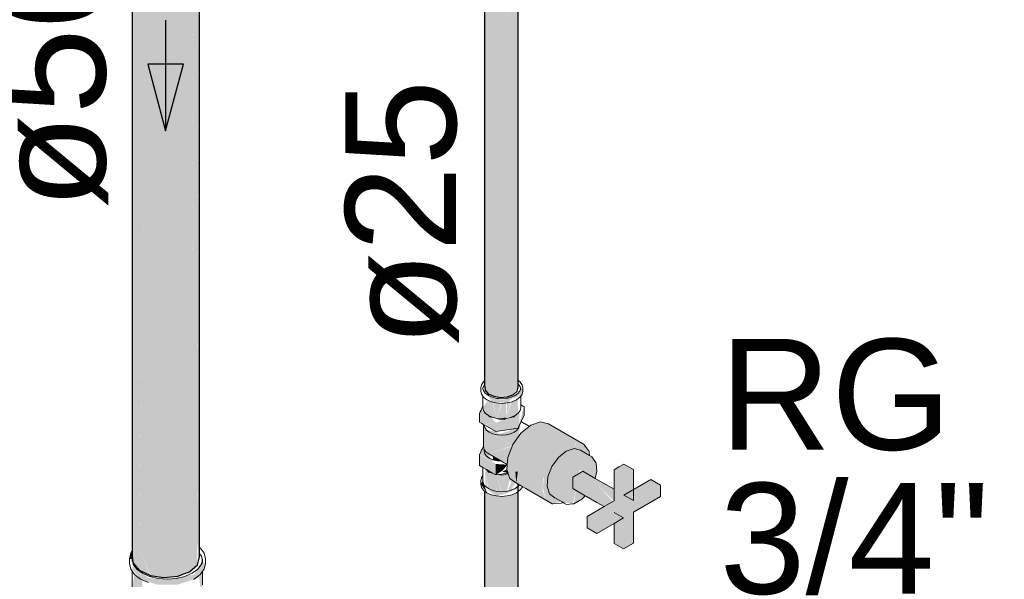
# Model space of a CAD drawing. Header units: millimetres. Extents: x 567 to 934, y -1 to 364.
# Tile 647 of 656: x 773.96 to 775.74, y 70.48 to 71.49. Entities that reach past the tile are written whole.
import ezdxf

# ---------------------------------------------------------------- set-up
doc = ezdxf.new("R2010")
doc.units = ezdxf.units.MM
doc.header["$MEASUREMENT"] = 0
doc.linetypes.add('NULL', pattern=[0])
for name, color, linetype, lineweight in [('AF-Condutos', 140, 'Continuous', 25), ('AF-Registro', 253, 'Continuous', 18), ('AF-Sentido conduto', 140, 'Continuous', 30), ('AF-Textos conduto', 7, 'Continuous', 9), ('Textos', 7, 'Continuous', 9)]:
    doc.layers.add(name, color=color, linetype=linetype, lineweight=lineweight)
doc.styles.add('Arial', font='arial.ttf')

msp = doc.modelspace()

# ---------------------------------------------------------------- hatches: boundary and pattern name
at = {"layer": 'AF-Condutos', "linetype": 'Continuous'}
for points in [[(774.1641, 70.5121), (774.1757, 70.4977), (774.1757, 72.262), (774.1643, 70.5342), (774.1642, 72.2751), (774.1628, 70.5321)], [(774.2666, 72.2593), (774.2453, 70.4869), (774.2666, 70.4949)], [(774.2805, 70.5073), (774.2805, 72.2716), (774.2666, 70.4949)], [(774.1628, 70.5255), (774.1642, 72.2562), (774.1628, 72.2572)], [(774.1642, 72.2548), (774.1643, 70.5342), (774.1756, 72.2476)], [(774.1757, 72.2478), (774.1757, 70.4977), (774.1954, 72.241)], [(774.1955, 70.4889), (774.2201, 70.4846), (774.2453, 70.4869), (774.2453, 72.2512), (774.2205, 70.5117), (774.2201, 72.2489), (774.196, 70.5258), (774.1955, 72.2528), (774.1762, 70.5373)], [(774.1955, 72.2418), (774.196, 70.5258), (774.22, 72.24)], [(774.2433, 72.2412), (774.2201, 72.2399), (774.2205, 70.5117)], [(774.2205, 70.5117), (774.2451, 72.2381), (774.2433, 72.2412)], [(774.2665, 72.2468), (774.2453, 72.2417), (774.2453, 70.4869)], [(774.2803, 72.2538), (774.2666, 72.2478), (774.2666, 70.4949)], [(774.2805, 70.5073), (774.2844, 72.2577), (774.2805, 72.2547)], [(774.2845, 70.5218), (774.2845, 72.2577), (774.2844, 72.2577), (774.2806, 70.5452), (774.2827, 70.5309), (774.2805, 70.5073)], [(774.8601, 70.8282), (774.8601, 71.6064), (774.8553, 71.6036), (774.8581, 71.4669), (774.8545, 71.6032), (774.8405, 71.5954), (774.8405, 70.8108), (774.8512, 70.8148)], [(774.8581, 71.4669), (774.8555, 71.5851), (774.8545, 71.6032)], [(774.8, 70.8299), (774.8057, 70.8161), (774.8057, 71.5796), (774.8, 71.5824)], [(774.8057, 71.5864), (774.8057, 70.8161), (774.8156, 70.8115), (774.8405, 70.8108), (774.8405, 71.4919), (774.8352, 71.5938), (774.8058, 71.596)], [(774.8, 70.8227), (774.8, 71.5496), (774.7996, 71.5815), (774.7993, 70.8393)], [(774.7993, 70.83), (774.7996, 71.5501), (774.7993, 71.5812)], [(774.7993, 68.4299), (774.8, 68.4007), (774.8, 70.6487)], [(774.7993, 68.408), (774.8, 70.6399), (774.7993, 70.6404)], [(774.8057, 68.3941), (774.8156, 68.3895), (774.8059, 68.4339), (774.8057, 70.6421), (774.8, 68.4334)], [(774.8513, 68.4327), (774.8512, 70.6408), (774.8407, 68.4383), (774.8512, 68.3928), (774.8581, 68.3989), (774.8581, 70.6469)], [(774.8581, 68.3989), (774.8601, 68.4062), (774.8601, 70.6542)], [(774.8, 70.6389), (774.8, 68.4007), (774.8057, 70.6356)], [(774.8057, 70.6352), (774.8059, 68.4339), (774.8156, 70.6319)], [(774.8156, 68.3895), (774.8159, 68.4346), (774.8156, 70.6375), (774.8059, 68.4339)], [(774.8156, 68.3895), (774.8405, 68.3888), (774.8407, 68.4348), (774.8405, 70.6368), (774.8282, 68.4358), (774.8279, 70.6356)], [(774.8156, 70.6321), (774.8159, 68.4346), (774.8279, 70.6299)], [(774.8405, 70.6302), (774.8279, 70.6311), (774.8282, 68.4356)], [(774.8512, 70.6344), (774.8405, 70.6318), (774.8407, 68.4348)], [(774.8581, 70.6378), (774.8512, 70.6348), (774.8513, 68.4336)], [(774.8581, 68.3989), (774.8601, 70.6397), (774.8581, 70.6382)], [(774.1948, 70.4888), (774.1762, 70.5373), (774.1757, 70.4977)]]:
    msp.add_hatch(color=151, dxfattribs=at).paths.add_polyline_path(points)
at = {"layer": 'AF-Registro', "linetype": 'Continuous'}
for points in [[(774.852, 70.8155), (774.8171, 70.8113), (774.8, 70.8227), (774.7993, 70.8191), (774.8272, 70.8095), (774.8519, 70.8118)], [(774.8301, 70.8098), (774.7997, 70.8255), (774.8, 70.8227)], [(774.8298, 70.8098), (774.8, 70.8227), (774.8158, 70.8114)], [(774.8669, 70.8151), (774.8682, 70.8269), (774.8599, 70.817), (774.8302, 70.805), (774.806, 70.8129), (774.8112, 70.8017), (774.84, 70.7996), (774.8474, 70.8063)], [(774.8471, 70.8132), (774.8603, 70.829), (774.8082, 70.829)], [(774.7959, 70.7909), (774.8005, 70.781), (774.8049, 70.8041)], [(774.8049, 70.8045), (774.8005, 70.781), (774.8131, 70.7737), (774.8072, 70.8035)], [(774.8074, 70.8027), (774.8131, 70.7737), (774.8131, 70.8009)], [(774.8131, 70.8013), (774.8131, 70.7737), (774.8213, 70.7717)], [(774.8473, 70.7752), (774.8473, 70.8013), (774.8394, 70.7733)], [(774.8587, 70.806), (774.8473, 70.8013), (774.8473, 70.7737), (774.8599, 70.781)], [(774.7955, 70.7925), (774.79, 70.7807), (774.8194, 70.7637)], [(774.862, 70.7802), (774.8194, 70.7637), (774.7983, 70.7602), (774.8194, 70.748), (774.8596, 70.7542), (774.8704, 70.7774), (774.8704, 70.7931), (774.862, 70.763)], [(774.8146, 70.8), (774.8213, 70.7717), (774.8213, 70.7993)], [(774.8213, 70.7717), (774.8288, 70.7989), (774.8213, 70.7995)], [(774.8377, 70.7994), (774.8302, 70.7988), (774.8213, 70.7717), (774.8391, 70.7717)], [(774.8391, 70.7717), (774.8454, 70.8), (774.84, 70.7996)], [(774.79, 70.7649), (774.7973, 70.7607), (774.8194, 70.7637), (774.79, 70.7807)], [(774.865, 70.7658), (774.861, 70.7551), (774.822, 70.7421), (774.8302, 70.7415), (774.8181, 70.7487), (774.8026, 70.7507), (774.8492, 70.7229), (774.8602, 70.7386)], [(774.9001, 70.7655), (774.8825, 70.7597), (774.8649, 70.7452), (774.8503, 70.7245), (774.9054, 70.6643), (774.9137, 70.666), (774.9209, 70.6846), (774.9325, 70.7011), (774.9296, 70.707), (774.9438, 70.7203), (774.9607, 70.7173), (774.9636, 70.7267), (774.9788, 70.7247), (774.9147, 70.7617)], [(774.7972, 70.7219), (774.8066, 70.7075), (774.8496, 70.7225), (774.8086, 70.7464), (774.7983, 70.7558)], [(774.8802, 70.7521), (774.8704, 70.7497), (774.896, 70.7479)], [(774.7972, 70.7219), (774.7904, 70.7073), (774.8156, 70.6917)], [(774.8066, 70.7075), (774.8402, 70.6881), (774.8491, 70.7213)], [(774.8601, 70.6528), (774.9212, 70.6175), (774.9091, 70.626), (774.9035, 70.6426), (774.9054, 70.6643), (774.8503, 70.7245), (774.8413, 70.7013), (774.8395, 70.6796), (774.845, 70.663)], [(775.0018, 70.6764), (775.0005, 70.6902), (774.9931, 70.7023), (774.9724, 70.7143), (774.9607, 70.7173), (774.9466, 70.7127), (774.9325, 70.7011), (774.9209, 70.6846), (774.9137, 70.666), (774.9122, 70.6486), (774.9166, 70.6353), (774.9406, 70.6203), (774.9584, 70.6173), (774.9642, 70.6417), (774.9584, 70.6648), (774.9729, 70.6783), (774.9987, 70.6634)], [(774.9466, 70.6727), (774.9466, 70.7127), (774.9607, 70.7173), (774.9466, 70.7227), (774.929, 70.7082)], [(774.9794, 70.7236), (774.9655, 70.7282), (774.9607, 70.7173), (774.9724, 70.7143), (774.9466, 70.6727), (774.9864, 70.7106)], [(774.79, 70.6867), (774.8194, 70.6697), (774.8194, 70.6894), (774.79, 70.7064)], [(774.8143, 70.7031), (774.8143, 70.6967), (774.8295, 70.6943)], [(774.806, 70.645), (774.8206, 70.64), (774.8213, 70.6686), (774.7998, 70.681)], [(774.805, 70.6454), (774.8005, 70.679), (774.8005, 70.6491)], [(774.8194, 70.6697), (774.8323, 70.678), (774.8402, 70.6881), (774.8194, 70.6894)], [(774.8416, 70.6732), (774.8395, 70.6796), (774.8313, 70.6754)], [(774.8564, 70.6549), (774.8594, 70.6759), (774.8548, 70.6752)], [(775.0044, 70.6498), (775.0329, 70.6397), (775.0329, 70.6431), (774.9764, 70.6763), (774.9584, 70.6659), (774.9584, 70.6451), (775.0149, 70.6125), (775.0311, 70.6219)], [(775.0682, 70.6025), (775.1167, 70.6305), (775.1167, 70.6513), (775.0994, 70.6613), (775.0509, 70.6333), (775.0682, 70.6233), (775.0682, 70.6793), (775.0509, 70.6893), (775.0329, 70.6789), (775.0329, 70.6229), (774.9844, 70.5949), (774.9844, 70.5741), (775.0017, 70.5641), (775.0502, 70.5921), (775.0329, 70.6021), (775.0502, 70.5361), (775.0682, 70.5465)], [(774.7959, 70.659), (774.7922, 70.6529), (774.8034, 70.6374)], [(774.8544, 70.656), (774.8425, 70.6706), (774.8213, 70.6697), (774.8302, 70.6392), (774.8386, 70.6386), (774.8449, 70.6615), (774.8473, 70.6561), (774.8395, 70.6384), (774.8473, 70.6419)], [(774.8213, 70.6697), (774.8213, 70.6399), (774.8297, 70.6379)], [(774.9035, 70.6426), (774.9466, 70.6727), (774.9068, 70.6646)], [(774.9381, 70.6217), (774.9262, 70.6285), (774.9466, 70.6727), (774.905, 70.6436), (774.9091, 70.626), (774.9212, 70.6175)], [(774.867, 70.6476), (774.8302, 70.6392), (774.8039, 70.6434), (774.8204, 70.6317), (774.8368, 70.6356)], [(774.9806, 70.6322), (774.9642, 70.6417), (774.9602, 70.6174)], [(775.0386, 70.6376), (775.0044, 70.6498), (775.0329, 70.6229)], [(775.0329, 70.5821), (775.0329, 70.5461), (775.0502, 70.5361), (775.0374, 70.5847)], [(774.1628, 70.5321), (774.1578, 70.5181), (774.1627, 70.5181)], [(774.2926, 70.4994), (774.295, 70.5096), (774.2891, 70.5139), (774.2749, 70.4901), (774.2264, 70.4814), (774.1921, 70.4839), (774.1649, 70.5086), (774.1627, 70.499), (774.1779, 70.4816), (774.2086, 70.4714), (774.2441, 70.4714), (774.2736, 70.4811)], [(774.1627, 70.4658), (774.1638, 70.4529), (774.1814, 70.4316), (774.1728, 70.4853), (774.167, 70.4898)], [(774.1814, 70.4316), (774.1814, 70.479), (774.1729, 70.4854)], [(774.2901, 70.4576), (774.2886, 70.4937), (774.2835, 70.4881), (774.2879, 70.4481)]]:
    msp.add_hatch(color=254, dxfattribs=at).paths.add_polyline_path(points)

# ---------------------------------------------------------------- linework, layer by layer
at = {"layer": 'AF-Condutos'}
for p, q in [((774.1628, 72.2572), (774.1628, 70.5255)), ((774.2845, 70.5398), (774.2845, 72.2577)), ((774.7993, 71.5506), (774.7993, 70.83)), ((774.8601, 71.464), (774.8601, 71.5585)), ((774.8601, 71.3349), (774.8601, 71.464)), ((774.8601, 70.842), (774.8601, 71.3349)), ((774.8601, 70.8401), (774.8601, 70.842)), ((774.8601, 70.8336), (774.8601, 70.8401)), ((774.7993, 70.83), (774.7994, 70.8291)), ((774.7994, 70.8291), (774.8, 70.8227)), ((774.8, 70.8227), (774.8057, 70.8161)), ((774.8512, 70.8148), (774.8581, 70.8209)), ((774.8581, 70.8209), (774.8601, 70.8282)), ((774.8601, 70.8335), (774.8601, 70.8336)), ((774.8601, 70.8303), (774.8601, 70.8335)), ((774.8601, 70.8282), (774.8601, 70.8303)), ((774.8057, 70.8161), (774.8156, 70.8115)), ((774.8156, 70.8115), (774.8279, 70.8096)), ((774.8279, 70.8096), (774.8405, 70.8108)), ((774.8405, 70.8108), (774.8512, 70.8148)), ((774.7993, 70.6404), (774.7993, 68.408)), ((774.8601, 68.4333), (774.8601, 70.6542)), ((774.2845, 70.5389), (774.2845, 70.5398)), ((774.2845, 70.5296), (774.2845, 70.5389)), ((774.1628, 70.5255), (774.1636, 70.5172)), ((774.1636, 70.5172), (774.164, 70.5124)), ((774.2805, 70.5073), (774.2845, 70.5218)), ((774.2845, 70.5277), (774.2845, 70.5296)), ((774.2845, 70.524), (774.2845, 70.5277)), ((774.2845, 70.5218), (774.2845, 70.524)), ((774.164, 70.5124), (774.1642, 70.5108)), ((774.1642, 70.5108), (774.1645, 70.5104)), ((774.1645, 70.5104), (774.1757, 70.4977)), ((774.2666, 70.4949), (774.2805, 70.5073)), ((774.1757, 70.4977), (774.1948, 70.4888)), ((774.1948, 70.4888), (774.1955, 70.4884)), ((774.1955, 70.4884), (774.2201, 70.4846)), ((774.2201, 70.4846), (774.2453, 70.4869)), ((774.2453, 70.4869), (774.2563, 70.491)), ((774.2563, 70.491), (774.2666, 70.4949))]:
    msp.add_line(p, q, dxfattribs=at)
at = {"layer": 'AF-Registro'}
for p, q in [((774.7959, 70.8359), (774.7935, 70.8325)), ((774.7973, 70.8378), (774.7959, 70.8359)), ((774.7985, 70.8387), (774.7973, 70.8378)), ((774.7993, 70.8393), (774.7985, 70.8387)), ((774.8628, 70.838), (774.8601, 70.8401)), ((774.8631, 70.8378), (774.8628, 70.838)), ((774.8669, 70.8325), (774.8631, 70.8378)), ((774.7935, 70.8325), (774.7922, 70.8269)), ((774.7922, 70.8269), (774.7922, 70.8207)), ((774.7922, 70.8207), (774.7935, 70.8151)), ((774.7962, 70.8254), (774.7959, 70.8269)), ((774.7959, 70.8269), (774.7959, 70.8239)), ((774.7971, 70.829), (774.7962, 70.8254)), ((774.7966, 70.8238), (774.7962, 70.8254)), ((774.7971, 70.8217), (774.7966, 70.8238)), ((774.7981, 70.8305), (774.7971, 70.829)), ((774.8005, 70.817), (774.7971, 70.8217)), ((774.7991, 70.8319), (774.7981, 70.8305)), ((774.7993, 70.8321), (774.7991, 70.8319)), ((774.7993, 70.829), (774.7994, 70.8291)), ((774.8633, 70.8217), (774.8599, 70.817)), ((774.8612, 70.832), (774.8601, 70.8335)), ((774.8633, 70.829), (774.8612, 70.832)), ((774.8641, 70.8254), (774.8633, 70.829)), ((774.8638, 70.8238), (774.8633, 70.8217)), ((774.8641, 70.8254), (774.8638, 70.8238)), ((774.8645, 70.8269), (774.8641, 70.8254)), ((774.8645, 70.8239), (774.8645, 70.8269)), ((774.8682, 70.8269), (774.8669, 70.8325)), ((774.8669, 70.8151), (774.8682, 70.8207)), ((774.8682, 70.8207), (774.8682, 70.8269)), ((774.7935, 70.8151), (774.7959, 70.8117)), ((774.7959, 70.8117), (774.7973, 70.8098)), ((774.7959, 70.8117), (774.7959, 70.7933)), ((774.7973, 70.8098), (774.8034, 70.8052)), ((774.806, 70.8129), (774.8005, 70.817)), ((774.8034, 70.8052), (774.805, 70.8045)), ((774.805, 70.8045), (774.8112, 70.8017)), ((774.8131, 70.8097), (774.806, 70.8129)), ((774.8112, 70.8017), (774.8204, 70.7996)), ((774.8213, 70.8077), (774.8131, 70.8097)), ((774.8245, 70.8075), (774.8213, 70.8077)), ((774.8302, 70.8071), (774.8245, 70.8075)), ((774.8391, 70.8077), (774.8302, 70.8071)), ((774.8432, 70.8087), (774.8391, 70.8077)), ((774.84, 70.7996), (774.8492, 70.8017)), ((774.8473, 70.8097), (774.8432, 70.8087)), ((774.8544, 70.8129), (774.8473, 70.8097)), ((774.8492, 70.8017), (774.8527, 70.8033)), ((774.8527, 70.8033), (774.857, 70.8052)), ((774.8599, 70.817), (774.8544, 70.8129)), ((774.857, 70.8052), (774.8631, 70.8098)), ((774.8631, 70.8098), (774.8645, 70.8117)), ((774.8645, 70.8117), (774.8669, 70.8151)), ((774.8645, 70.7965), (774.8645, 70.8117)), ((774.7913, 70.7834), (774.79, 70.7807)), ((774.7929, 70.7867), (774.7913, 70.7834)), ((774.7937, 70.7886), (774.7929, 70.7867)), ((774.7942, 70.7897), (774.7937, 70.7886)), ((774.7955, 70.7925), (774.7942, 70.7897)), ((774.7959, 70.7933), (774.7955, 70.7925)), ((774.7959, 70.7933), (774.7959, 70.7909)), ((774.7959, 70.7909), (774.7971, 70.7857)), ((774.7971, 70.7857), (774.8005, 70.781)), ((774.8204, 70.7996), (774.8302, 70.7988)), ((774.8302, 70.7988), (774.84, 70.7996)), ((774.8599, 70.781), (774.8633, 70.7857)), ((774.8633, 70.7857), (774.8645, 70.7909)), ((774.8645, 70.7909), (774.8645, 70.7965)), ((774.865, 70.7962), (774.8645, 70.7965)), ((774.8656, 70.7958), (774.865, 70.7962)), ((774.8691, 70.7938), (774.8656, 70.7958)), ((774.8704, 70.7931), (774.8691, 70.7938)), ((774.8704, 70.7774), (774.8704, 70.7931)), ((774.79, 70.7807), (774.79, 70.7682)), ((774.79, 70.7682), (774.79, 70.7649)), ((774.79, 70.7649), (774.7941, 70.7626)), ((774.8005, 70.781), (774.806, 70.7769)), ((774.806, 70.7769), (774.8131, 70.7737)), ((774.806, 70.7769), (774.8085, 70.7744)), ((774.8085, 70.7744), (774.814, 70.7731)), ((774.8131, 70.7737), (774.8213, 70.7717)), ((774.814, 70.7731), (774.8194, 70.7718)), ((774.8194, 70.7718), (774.8248, 70.7705)), ((774.8213, 70.7717), (774.8302, 70.7711)), ((774.8248, 70.7705), (774.8263, 70.7701)), ((774.8263, 70.7701), (774.8302, 70.7692)), ((774.8363, 70.7725), (774.8302, 70.7711)), ((774.8302, 70.7711), (774.8391, 70.7717)), ((774.8302, 70.7692), (774.8356, 70.7705)), ((774.8356, 70.7705), (774.841, 70.7718)), ((774.8391, 70.7717), (774.8473, 70.7737)), ((774.841, 70.7718), (774.8464, 70.7731)), ((774.8464, 70.7731), (774.8518, 70.7744)), ((774.8473, 70.7737), (774.8544, 70.7769)), ((774.8518, 70.7744), (774.8544, 70.7769)), ((774.8544, 70.7769), (774.8599, 70.781)), ((774.862, 70.7594), (774.865, 70.7658)), ((774.865, 70.7658), (774.8704, 70.7774)), ((774.8676, 70.7643), (774.865, 70.7658)), ((774.9001, 70.7655), (774.8825, 70.7597)), ((774.9147, 70.7617), (774.9001, 70.7655)), ((774.7941, 70.7626), (774.7973, 70.7607)), ((774.7973, 70.7607), (774.7972, 70.7605)), ((774.7972, 70.7605), (774.7972, 70.7219)), ((774.7973, 70.7607), (774.7983, 70.7602)), ((774.7983, 70.7602), (774.8194, 70.748)), ((774.7984, 70.7601), (774.7984, 70.7599)), ((774.7984, 70.7599), (774.7994, 70.7551)), ((774.7994, 70.7551), (774.8026, 70.7507)), ((774.8026, 70.7507), (774.8077, 70.7469)), ((774.8077, 70.7469), (774.8143, 70.744)), ((774.8194, 70.748), (774.8596, 70.7542)), ((774.8461, 70.7439), (774.8527, 70.7469)), ((774.8527, 70.7469), (774.8578, 70.7507)), ((774.8578, 70.7507), (774.8583, 70.7515)), ((774.8583, 70.7515), (774.8604, 70.7543)), ((774.8596, 70.7542), (774.8618, 70.759)), ((774.8604, 70.7543), (774.861, 70.7551)), ((774.861, 70.7551), (774.8618, 70.759)), ((774.8618, 70.759), (774.862, 70.7594)), ((774.8797, 70.7573), (774.8649, 70.7452)), ((774.8704, 70.7627), (774.8676, 70.7643)), ((774.8723, 70.7616), (774.8704, 70.7627)), ((774.8782, 70.7582), (774.8723, 70.7616)), ((774.8797, 70.7573), (774.8782, 70.7582)), ((774.8825, 70.7597), (774.8797, 70.7573)), ((774.9788, 70.7247), (774.9147, 70.7617)), ((774.8143, 70.744), (774.822, 70.7421)), ((774.822, 70.7421), (774.8302, 70.7415)), ((774.8302, 70.7415), (774.8384, 70.7421)), ((774.8384, 70.7421), (774.8461, 70.7439)), ((774.8649, 70.7452), (774.8503, 70.7245)), ((774.7923, 70.7112), (774.7904, 70.7073)), ((774.7939, 70.7148), (774.7923, 70.7112)), ((774.7941, 70.7153), (774.7939, 70.7148)), ((774.7947, 70.7164), (774.7941, 70.7153)), ((774.7959, 70.7191), (774.7947, 70.7164)), ((774.7966, 70.7205), (774.7959, 70.7191)), ((774.797, 70.7215), (774.7966, 70.7205)), ((774.7972, 70.7219), (774.797, 70.7215)), ((774.7972, 70.7219), (774.7972, 70.7205)), ((774.7972, 70.7205), (774.7983, 70.7158)), ((774.7983, 70.7158), (774.8015, 70.7113)), ((774.7984, 70.7157), (774.7984, 70.7126)), ((774.7984, 70.7126), (774.7994, 70.7079)), ((774.8015, 70.7113), (774.8066, 70.7075)), ((774.8503, 70.7245), (774.8413, 70.7013)), ((774.9466, 70.7127), (774.9325, 70.7011)), ((774.9607, 70.7173), (774.9466, 70.7127)), ((774.9724, 70.7143), (774.9607, 70.7173)), ((774.9885, 70.705), (774.9724, 70.7143)), ((774.9796, 70.7236), (774.9788, 70.7247)), ((774.9878, 70.7119), (774.9796, 70.7236)), ((774.988, 70.7102), (774.9878, 70.7119)), ((774.7904, 70.7073), (774.79, 70.7064)), ((774.79, 70.7064), (774.79, 70.6867)), ((774.7994, 70.7079), (774.8026, 70.7034)), ((774.8026, 70.7034), (774.8077, 70.6996)), ((774.8066, 70.7075), (774.8295, 70.6943)), ((774.8077, 70.6996), (774.8143, 70.6967)), ((774.8143, 70.6967), (774.822, 70.6949)), ((774.822, 70.6949), (774.8295, 70.6943)), ((774.8295, 70.6943), (774.8331, 70.6922)), ((774.8413, 70.7013), (774.8402, 70.6881)), ((774.9325, 70.7011), (774.9209, 70.6846)), ((774.988, 70.7096), (774.988, 70.7102)), ((774.9885, 70.705), (774.988, 70.7096)), ((774.9931, 70.7023), (774.9885, 70.705)), ((775.0003, 70.692), (774.9931, 70.7023)), ((774.79, 70.6867), (774.7959, 70.6833)), ((774.7959, 70.6833), (774.8028, 70.6793)), ((774.7959, 70.6833), (774.7959, 70.6751)), ((774.8028, 70.6793), (774.806, 70.6749)), ((774.8028, 70.6793), (774.8136, 70.673)), ((774.8331, 70.6922), (774.8369, 70.69)), ((774.8369, 70.69), (774.8402, 70.6881)), ((774.8402, 70.6881), (774.8395, 70.6796)), ((774.8395, 70.6796), (774.8416, 70.6731)), ((774.9209, 70.6846), (774.9137, 70.666)), ((774.9764, 70.6763), (774.9584, 70.6659)), ((774.9987, 70.6634), (774.9764, 70.6763)), ((774.9987, 70.6634), (775.0018, 70.6764)), ((775.0005, 70.6902), (775.0003, 70.692)), ((775.0018, 70.6764), (775.0005, 70.6902)), ((775.0419, 70.6841), (775.0329, 70.6789)), ((775.0329, 70.6789), (775.0329, 70.6437)), ((775.0509, 70.6893), (775.0419, 70.6841)), ((775.0682, 70.6793), (775.0509, 70.6893)), ((775.0682, 70.6433), (775.0682, 70.6793)), ((774.7935, 70.6647), (774.7922, 70.659)), ((774.7922, 70.659), (774.7922, 70.6529)), ((774.7938, 70.6651), (774.7935, 70.6647)), ((774.7959, 70.668), (774.7938, 70.6651)), ((774.7959, 70.6751), (774.7959, 70.668)), ((774.7959, 70.668), (774.7959, 70.659)), ((774.7971, 70.6539), (774.7959, 70.659)), ((774.806, 70.6749), (774.812, 70.6734)), ((774.812, 70.6734), (774.8136, 70.673)), ((774.8136, 70.673), (774.8194, 70.6697)), ((774.8194, 70.6697), (774.8244, 70.6705)), ((774.8241, 70.6705), (774.8244, 70.6705)), ((774.8244, 70.6705), (774.8297, 70.6713)), ((774.8244, 70.6705), (774.8302, 70.6691)), ((774.8297, 70.6713), (774.8389, 70.6727)), ((774.8302, 70.6691), (774.8363, 70.6705)), ((774.8363, 70.6705), (774.842, 70.6719)), ((774.8389, 70.6727), (774.8416, 70.6731)), ((774.8416, 70.6731), (774.842, 70.6719)), ((774.842, 70.6719), (774.845, 70.663)), ((774.845, 70.663), (774.8571, 70.6545)), ((774.9137, 70.666), (774.9122, 70.6486)), ((774.9584, 70.6659), (774.9584, 70.6451)), ((775.0033, 70.6607), (774.9987, 70.6634)), ((775.0329, 70.6437), (775.0033, 70.6607)), ((775.0994, 70.6613), (775.0509, 70.6333)), ((775.1167, 70.6513), (775.0994, 70.6613)), ((774.7922, 70.6529), (774.7935, 70.6472)), ((774.7935, 70.6472), (774.7973, 70.6419)), ((774.7993, 70.6508), (774.7971, 70.6539)), ((774.7973, 70.6419), (774.7993, 70.6404)), ((774.8005, 70.6491), (774.7993, 70.6508)), ((774.7993, 70.6404), (774.8034, 70.6374)), ((774.806, 70.645), (774.8005, 70.6491)), ((774.8131, 70.6419), (774.806, 70.645)), ((774.8213, 70.6399), (774.8131, 70.6419)), ((774.8473, 70.6419), (774.8391, 70.6399)), ((774.8544, 70.645), (774.8473, 70.6419)), ((774.8599, 70.6491), (774.8544, 70.645)), ((774.8571, 70.6545), (774.8601, 70.6528)), ((774.8601, 70.6494), (774.8599, 70.6491)), ((774.8601, 70.6528), (774.8618, 70.6518)), ((774.8615, 70.6514), (774.8601, 70.6494)), ((774.8601, 70.6397), (774.8631, 70.6419)), ((774.8618, 70.6518), (774.8615, 70.6514)), ((774.8618, 70.6518), (774.8634, 70.6509)), ((774.8631, 70.6419), (774.8669, 70.6472)), ((774.8634, 70.6509), (774.8651, 70.6499)), ((774.8651, 70.6499), (774.8672, 70.6487)), ((774.8669, 70.6472), (774.867, 70.6476)), ((774.867, 70.6476), (774.8672, 70.6487)), ((774.8672, 70.6487), (774.8677, 70.6484)), ((774.8677, 70.6484), (774.8682, 70.6481)), ((774.8682, 70.6481), (774.8683, 70.648)), ((774.8683, 70.648), (774.8736, 70.645)), ((774.8736, 70.645), (774.9212, 70.6175)), ((774.9122, 70.6486), (774.9166, 70.6353)), ((774.9584, 70.6451), (774.9806, 70.6322)), ((775.0329, 70.6437), (775.0329, 70.6229)), ((775.0682, 70.6233), (775.0682, 70.6433)), ((775.1167, 70.6409), (775.1167, 70.6513)), ((775.1167, 70.6305), (775.1167, 70.6409)), ((774.8034, 70.6374), (774.8112, 70.6339)), ((774.8112, 70.6339), (774.8204, 70.6317)), ((774.8204, 70.6317), (774.8302, 70.631)), ((774.8302, 70.6392), (774.8213, 70.6399)), ((774.8391, 70.6399), (774.8302, 70.6392)), ((774.8302, 70.631), (774.84, 70.6317)), ((774.84, 70.6317), (774.8492, 70.6339)), ((774.8492, 70.6339), (774.857, 70.6374)), ((774.857, 70.6374), (774.8601, 70.6397)), ((774.9166, 70.6353), (774.9262, 70.6285)), ((774.9262, 70.6285), (774.9406, 70.6203)), ((774.9602, 70.6174), (774.9746, 70.6257)), ((774.9746, 70.6257), (774.9806, 70.6322)), ((774.9806, 70.6322), (774.9833, 70.6307)), ((774.9833, 70.6307), (775.0018, 70.62)), ((775.0329, 70.6229), (775.0149, 70.6125)), ((775.0509, 70.6333), (775.0682, 70.6233)), ((775.0682, 70.6025), (775.1167, 70.6305)), ((774.9212, 70.6175), (774.9226, 70.6176)), ((774.9226, 70.6176), (774.9376, 70.6186)), ((774.9376, 70.6186), (774.9392, 70.6194)), ((774.9392, 70.6194), (774.9406, 70.6203)), ((774.9406, 70.6203), (774.943, 70.6189)), ((774.943, 70.6189), (774.947, 70.6165)), ((774.947, 70.6165), (774.9584, 70.6173)), ((774.9584, 70.6173), (774.9602, 70.6174)), ((775.0149, 70.6125), (774.9844, 70.5949)), ((775.0018, 70.62), (775.0149, 70.6125)), ((774.9844, 70.5949), (774.9844, 70.5845)), ((775.0502, 70.5921), (775.0329, 70.6021)), ((775.0329, 70.5821), (775.0502, 70.5921)), ((775.0682, 70.5465), (775.0682, 70.6025)), ((774.9844, 70.5845), (774.9844, 70.5741)), ((774.9844, 70.5741), (775.0017, 70.5641)), ((775.0017, 70.5641), (775.0329, 70.5821)), ((775.0329, 70.5821), (775.0329, 70.5461)), ((774.2858, 70.5379), (774.2845, 70.5389)), ((774.288, 70.5348), (774.2858, 70.5379)), ((774.2926, 70.5284), (774.288, 70.5348)), ((775.0329, 70.5461), (775.0502, 70.5361)), ((775.0502, 70.5361), (775.0682, 70.5465)), ((774.1601, 70.5284), (774.1578, 70.5181)), ((774.1578, 70.5181), (774.1578, 70.5096)), ((774.1623, 70.5314), (774.1601, 70.5284)), ((774.1627, 70.532), (774.1623, 70.5314)), ((774.1628, 70.5321), (774.1627, 70.532)), ((774.1632, 70.5158), (774.1627, 70.5181)), ((774.1627, 70.5181), (774.1627, 70.5134)), ((774.1636, 70.5172), (774.1632, 70.5158)), ((774.164, 70.5124), (774.1632, 70.5158)), ((774.2856, 70.5261), (774.2845, 70.5277)), ((774.2879, 70.5229), (774.2856, 70.5261)), ((774.2892, 70.5174), (774.2879, 70.5229)), ((774.2895, 70.5158), (774.2891, 70.5139)), ((774.2895, 70.5158), (774.2892, 70.5174)), ((774.2901, 70.5181), (774.2895, 70.5158)), ((774.2901, 70.5134), (774.2901, 70.5181)), ((774.295, 70.5181), (774.2926, 70.5284)), ((774.295, 70.5096), (774.295, 70.5181)), ((774.1578, 70.5096), (774.1601, 70.4994)), ((774.1601, 70.4994), (774.1627, 70.4958)), ((774.1649, 70.5086), (774.1645, 70.5104)), ((774.1712, 70.4998), (774.1649, 70.5086)), ((774.1814, 70.4921), (774.1712, 70.4998)), ((774.2815, 70.4998), (774.2714, 70.4921)), ((774.2879, 70.5086), (774.2815, 70.4998)), ((774.2891, 70.5139), (774.2879, 70.5086)), ((774.2901, 70.5096), (774.2901, 70.5117)), ((774.2901, 70.4958), (774.2926, 70.4994)), ((774.2926, 70.4994), (774.295, 70.5096)), ((774.1627, 70.4958), (774.167, 70.4898)), ((774.1627, 70.4958), (774.1627, 70.4658)), ((774.167, 70.4898), (774.1729, 70.4854)), ((774.1729, 70.4854), (774.1779, 70.4816)), ((774.1779, 70.4816), (774.1921, 70.4754)), ((774.1905, 70.4881), (774.1814, 70.4921)), ((774.1945, 70.4863), (774.1905, 70.4881)), ((774.2099, 70.4826), (774.1945, 70.4863)), ((774.2264, 70.4814), (774.2099, 70.4826)), ((774.2429, 70.4826), (774.2264, 70.4814)), ((774.2582, 70.4863), (774.2429, 70.4826)), ((774.2618, 70.4879), (774.2582, 70.4863)), ((774.2714, 70.4921), (774.2618, 70.4879)), ((774.2736, 70.4811), (774.2749, 70.4816)), ((774.2749, 70.4816), (774.2858, 70.4898)), ((774.2858, 70.4898), (774.2901, 70.4958)), ((774.2901, 70.4715), (774.2901, 70.4958))]:
    msp.add_line(p, q, dxfattribs=at)
at = {"layer": 'AF-Sentido conduto'}
for p, q in [((774.2557, 71.411), (774.191, 71.411)), ((774.191, 71.411), (774.2233, 71.2903)), ((774.2233, 71.2903), (774.2557, 71.411))]:
    msp.add_line(p, q, dxfattribs=at)
msp.add_lwpolyline([(774.2233, 71.4903), (774.2233, 71.2903)], dxfattribs=at)

# ---------------------------------------------------------------- texts
at = {"layer": 'AF-Textos conduto', "linetype": 'NULL', "char_height": 0.2, "width": 0.962805, "attachment_point": 8, "rotation": 90.0002, "line_spacing_factor": 0.6, "style": 'Arial'}
for s, insert in [('ø50', (774.1199, 71.3903)), ('ø25', (774.753, 71.1421))]:
    msp.add_mtext(s, dxfattribs=dict(at, insert=insert))
at = {"layer": 'Textos', "linetype": 'NULL', "char_height": 0.2, "attachment_point": 7, "line_spacing_factor": 0.6, "style": 'Arial'}
for s, insert, width in [('RG', (775.2234, 70.7123), 0.838415), ('3/4"', (775.2234, 70.4523), 0.975)]:
    msp.add_mtext(s, dxfattribs=dict(at, insert=insert, width=width))

doc.saveas('drawing.dxf')
